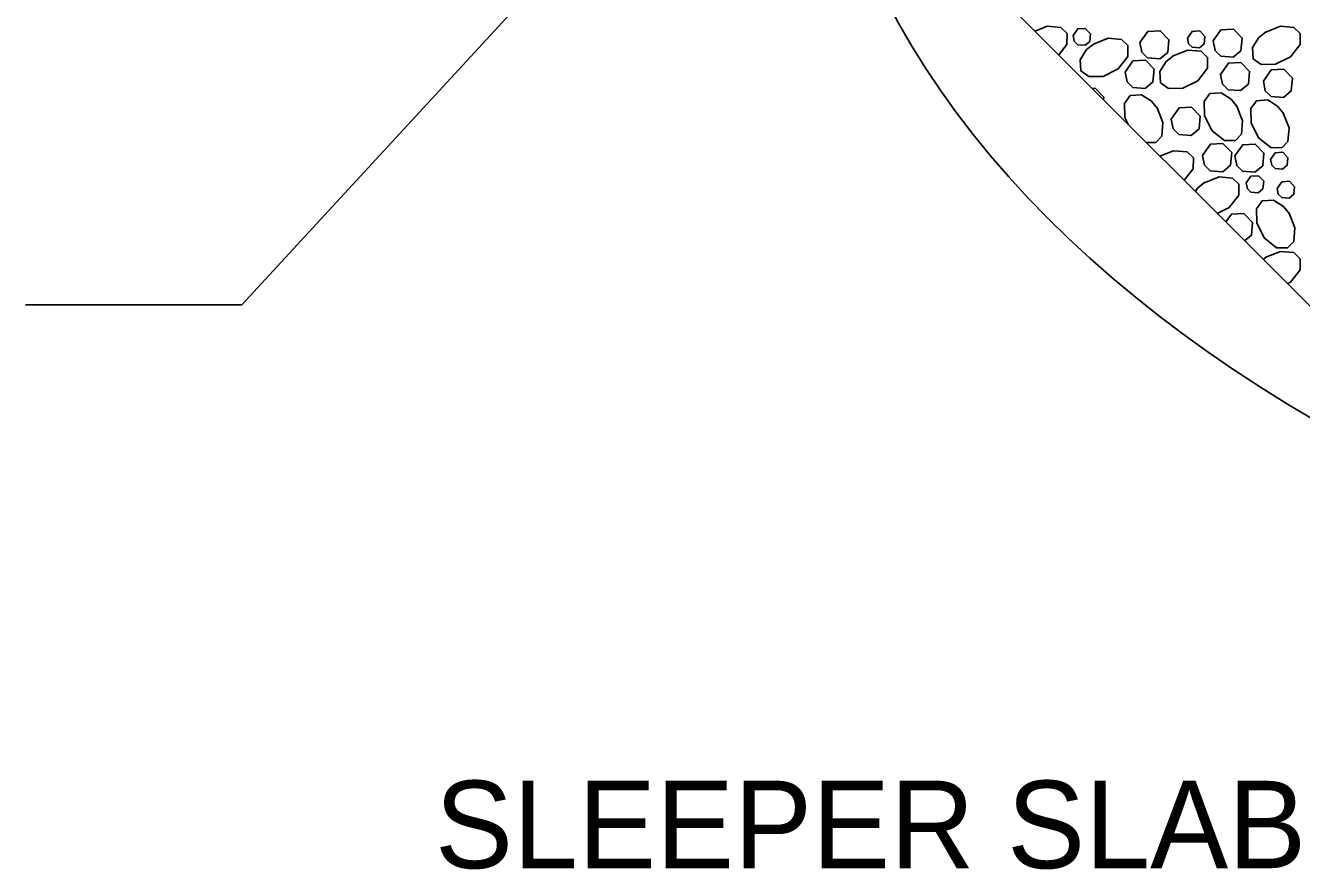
# Model space of a CAD drawing. Extents: x 636530 to 644067, y 294168 to 299122.
# Drawn here: x 638539.54 to 638583.31, y 297805.4 to 297834.34 of the extents above; entities that cross this region are included whole.
import ezdxf

# ---------------------------------------------------------------- set-up
doc = ezdxf.new("R2010")
doc.units = 0
doc.layers.add('1', color=7, linetype='Continuous')

msp = doc.modelspace()

# ---------------------------------------------------------------- linework, layer by layer
at = {"layer": '1'}
for p, q in [((638560.826, 297839.802), (638546.963, 297824.761)), ((638584.205, 297824.114), (638572.013, 297836.306)), ((638539.544, 297824.761), (638546.963, 297824.761))]:
    msp.add_line(p, q, dxfattribs=at)
for points in [[(638574.169, 297834.151), (638574.589, 297834.318), (638575.051, 297834.278), (638575.271, 297834.069), (638575.264, 297833.694), (638574.984, 297833.336)], [(638575.474, 297834), (638575.636, 297834.23), (638575.893, 297834.244), (638576.072, 297834.059), (638576.046, 297833.798), (638575.887, 297833.666), (638575.633, 297833.684), (638575.513, 297833.801), (638575.474, 297834)], [(638577.764, 297833.754), (638578.033, 297834.137), (638578.462, 297834.162), (638578.761, 297833.852), (638578.718, 297833.418), (638578.453, 297833.198), (638578.029, 297833.229), (638577.829, 297833.422), (638577.764, 297833.754)], [(638579.396, 297833.912), (638579.557, 297834.141), (638579.815, 297834.156), (638579.994, 297833.97), (638579.968, 297833.71), (638579.809, 297833.578), (638579.554, 297833.596), (638579.435, 297833.712), (638579.396, 297833.912)], [(638580.277, 297833.813), (638580.546, 297834.195), (638580.975, 297834.22), (638581.274, 297833.91), (638581.231, 297833.477), (638580.965, 297833.256), (638580.542, 297833.287), (638580.342, 297833.48), (638580.277, 297833.813)], [(638582.082, 297834.118), (638582.585, 297834.318), (638583.047, 297834.278), (638583.266, 297834.069), (638583.26, 297833.694), (638582.926, 297833.268), (638582.411, 297833.01), (638581.925, 297833.002), (638581.652, 297833.196), (638581.626, 297833.583), (638581.848, 297833.929), (638582.102, 297834.131)], [(638576.171, 297833.705), (638576.674, 297833.905), (638577.136, 297833.865), (638577.356, 297833.656), (638577.349, 297833.281), (638577.015, 297832.855), (638576.5, 297832.597), (638576.015, 297832.589), (638575.742, 297832.783), (638575.716, 297833.17), (638575.937, 297833.516), (638576.191, 297833.718)], [(638577.258, 297832.742), (638577.527, 297833.125), (638577.956, 297833.15), (638578.255, 297832.84), (638578.212, 297832.406), (638577.947, 297832.186), (638577.523, 297832.217), (638577.323, 297832.41), (638577.258, 297832.742)], [(638578.904, 297833.299), (638579.407, 297833.498), (638579.869, 297833.458), (638580.089, 297833.249), (638580.082, 297832.874), (638579.748, 297832.448), (638579.233, 297832.191), (638578.748, 297832.182), (638578.474, 297832.376), (638578.449, 297832.763), (638578.67, 297833.109), (638578.924, 297833.312)], [(638580.53, 297832.667), (638580.799, 297833.05), (638581.228, 297833.074), (638581.527, 297832.765), (638581.484, 297832.331), (638581.218, 297832.111), (638580.795, 297832.141), (638580.595, 297832.335), (638580.53, 297832.667)], [(638582, 297832.433), (638582.269, 297832.816), (638582.699, 297832.84), (638582.997, 297832.531), (638582.954, 297832.097), (638582.689, 297831.876), (638582.265, 297831.907), (638582.065, 297832.101), (638582.001, 297832.433)], [(638576.135, 297832.184), (638576.232, 297832.19), (638576.531, 297831.88), (638576.522, 297831.797)], [(638577.361, 297830.958), (638577.249, 297831.183), (638577.24, 297831.669), (638577.434, 297831.942), (638577.821, 297831.968), (638578.167, 297831.746), (638578.37, 297831.492)], [(638581.09, 297831.578), (638581.289, 297831.075), (638581.249, 297830.612), (638581.04, 297830.393), (638580.665, 297830.4), (638580.239, 297830.733), (638579.982, 297831.248), (638579.973, 297831.734), (638580.167, 297832.007), (638580.554, 297832.033), (638580.9, 297831.811), (638581.103, 297831.557)], [(638582.684, 297831.334), (638582.883, 297830.831), (638582.844, 297830.368), (638582.635, 297830.149), (638582.26, 297830.156), (638581.834, 297830.489), (638581.576, 297831.004), (638581.568, 297831.49), (638581.762, 297831.763), (638582.148, 297831.789), (638582.494, 297831.567), (638582.697, 297831.313)], [(638578.357, 297831.513), (638578.556, 297831.01), (638578.516, 297830.547), (638578.307, 297830.328), (638577.986, 297830.334)], [(638578.84, 297831.132), (638579.109, 297831.515), (638579.538, 297831.539), (638579.837, 297831.23), (638579.793, 297830.796), (638579.528, 297830.575), (638579.104, 297830.606), (638578.905, 297830.799), (638578.84, 297831.132)], [(638578.454, 297829.865), (638578.919, 297830.049), (638579.381, 297830.009), (638579.601, 297829.801), (638579.594, 297829.426), (638579.287, 297829.033)], [(638579.916, 297829.885), (638580.185, 297830.268), (638580.614, 297830.292), (638580.913, 297829.983), (638580.869, 297829.549), (638580.604, 297829.328), (638580.18, 297829.359), (638579.981, 297829.552), (638579.916, 297829.885)], [(638581.022, 297829.869), (638581.291, 297830.251), (638581.72, 297830.276), (638582.019, 297829.966), (638581.976, 297829.533), (638581.71, 297829.312), (638581.287, 297829.343), (638581.087, 297829.536), (638581.022, 297829.869)], [(638582.246, 297829.751), (638582.407, 297829.98), (638582.665, 297829.995), (638582.844, 297829.809), (638582.818, 297829.549), (638582.659, 297829.417), (638582.404, 297829.435), (638582.285, 297829.551), (638582.246, 297829.75)], [(638581.413, 297828.943), (638581.575, 297829.173), (638581.832, 297829.188), (638582.011, 297829.002), (638581.986, 297828.742), (638581.826, 297828.609), (638581.572, 297828.628), (638581.452, 297828.744), (638581.414, 297828.943)], [(638579.671, 297828.649), (638579.743, 297828.762), (638579.997, 297828.964)], [(638579.977, 297828.951), (638580.48, 297829.151), (638580.942, 297829.111), (638581.162, 297828.902), (638581.155, 297828.527), (638580.821, 297828.101), (638580.419, 297827.9)], [(638582.473, 297828.754), (638582.634, 297828.984), (638582.892, 297828.999), (638583.071, 297828.813), (638583.045, 297828.553), (638582.886, 297828.42), (638582.631, 297828.439), (638582.512, 297828.555), (638582.473, 297828.754)], [(638582.879, 297827.901), (638583.079, 297827.398), (638583.039, 297826.936), (638582.83, 297826.716), (638582.455, 297826.723), (638582.029, 297827.057), (638581.771, 297827.572), (638581.763, 297828.057), (638581.957, 297828.331), (638582.344, 297828.356), (638582.689, 297828.135), (638582.892, 297827.881)], [(638580.715, 297827.604), (638580.904, 297827.874), (638581.334, 297827.898), (638581.632, 297827.589), (638581.589, 297827.155), (638581.357, 297826.962)], [(638582.082, 297826.393), (638582.585, 297826.592), (638583.047, 297826.552), (638583.266, 297826.343), (638583.26, 297825.968), (638582.926, 297825.542), (638582.827, 297825.493)], [(638581.997, 297826.322), (638582.102, 297826.406)]]:
    msp.add_lwpolyline(points, dxfattribs=at)
msp.add_ellipse((638622.056, 297845.26), major_axis=(-55.48, 0), ratio=0.609266, dxfattribs=at)

# ---------------------------------------------------------------- texts
msp.add_text('SLEEPER SLAB', height=3, dxfattribs=at).set_placement((638553.587, 297805.443))

doc.saveas('drawing.dxf')
